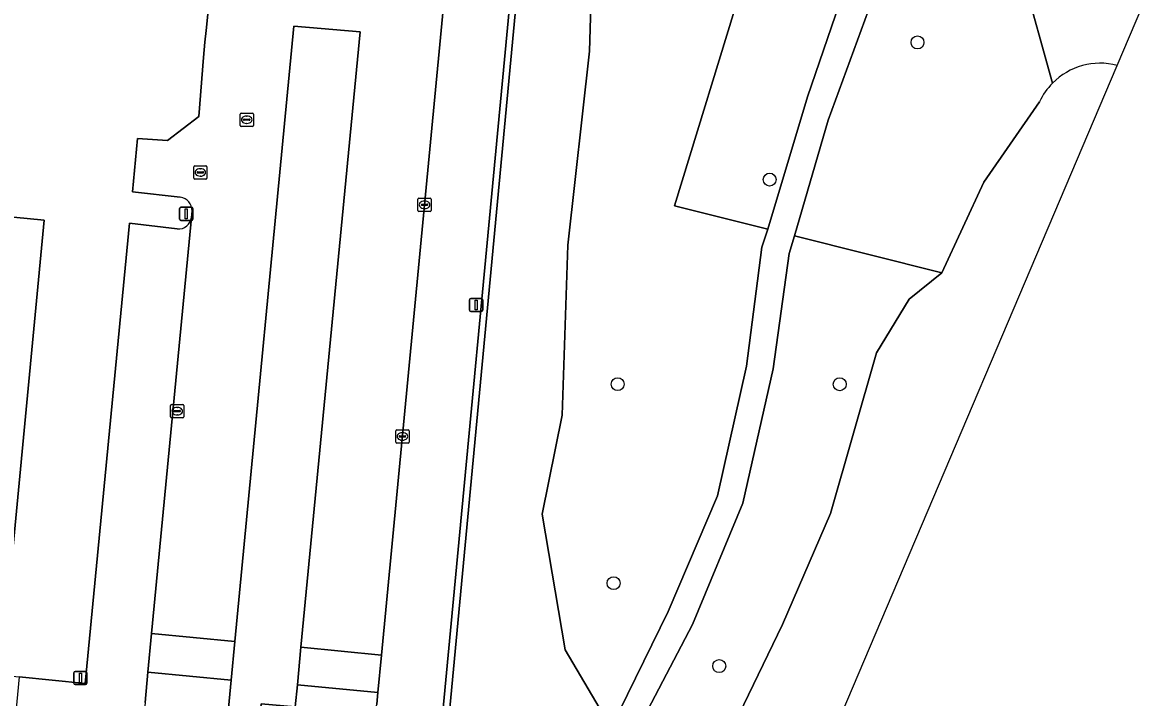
# Model space of a CAD drawing. Extents: x 161848 to 162726, y 385382 to 386521.
# Drawn here: x 162299 to 162384.1, y 386392.6 to 386443.6 of the extents above; entities that cross this region are included whole.
import ezdxf

# ---------------------------------------------------------------- set-up
doc = ezdxf.new("R2010")
doc.units = 0
for name, color, linetype in [('IMGEO_Boom', 7, 'Continuous'), ('IMGEO_Erf', 7, 'Continuous'), ('IMGEO_Groenvoorziening', 7, 'Continuous'), ('IMGEO_Hek', 7, 'Continuous'), ('IMGEO_Kolk', 7, 'Continuous'), ('IMGEO_Lichtmast', 7, 'Continuous'), ('IMGEO_Pand', 7, 'Continuous'), ('IMGEO_Parkeervlak_open', 7, 'Continuous'), ('IMGEO_Rietland', 7, 'Continuous'), ('IMGEO_Rijbaan_lokaal_open', 7, 'Continuous'), ('IMGEO_Rioolput', 7, 'Continuous'), ('IMGEO_Voetpad_halfverhard', 7, 'Continuous'), ('IMGEO_Waterloop', 7, 'Continuous')]:
    doc.layers.add(name, color=color, linetype=linetype)

msp = doc.modelspace()

# ---------------------------------------------------------------- linework, layer by layer
at = {"layer": 'IMGEO_Boom'}
for centre in [(162366.639, 386442.096), (162355.466, 386431.731), (162343.979, 386416.268), (162360.761, 386416.265), (162343.671, 386401.228), (162351.655, 386394.96)]:
    msp.add_circle(centre, 0.489, dxfattribs=at)
at = {"layer": 'IMGEO_Erf'}
for points in [[(162310.929, 386430.408), (162307.321, 386430.796), (162307.702, 386434.832), (162309.949, 386434.673), (162312.338, 386436.499), (162312.691, 386440.948), (162312.783, 386442.115), (162312.874, 386442.988), (162313.498, 386448.971), (162313.592, 386449.879), (162309.201, 386450.187), (162308.189, 386450.3), (162307.539, 386450.353), (162300.03, 386450.965), (162250.514, 386456.492)], [(162261.166, 386423.593), (162262.839, 386423.424), (162263.011, 386425.174), (162263.837, 386425.092), (162265.228, 386439.283), (162287.133, 386437.135), (162286.44, 386430.049), (162300.63, 386428.66), (162297.878, 386399.516), (162283.606, 386400.898), (162280.831, 386372.263), (162266.41, 386373.66), (162265.017, 386359.281), (162235.994, 386362.093), (162239.519, 386398.37), (162261.038, 386396.28)], [(162311.783, 386428.872), (162311.819, 386429.363)], [(162267.923, 386358.791), (162268.132, 386359.303), (162269.217, 386370.469), (162274.204, 386369.993), (162280.192, 386369.422), (162285.216, 386368.943), (162287.743, 386395.242), (162292.693, 386394.749), (162298.76, 386394.145), (162303.744, 386393.633), (162307.077, 386428.43)], [(162307.077, 386428.43), (162310.701, 386427.998)]]:
    msp.add_lwpolyline(points, dxfattribs=at)
for centre, radius, start, end in [((162310.776, 386429.376), 1.043, 359.27976, 81.56063), ((162310.768, 386429.022), 1.026, 266.24365, 351.61636)]:
    msp.add_arc(centre, radius, start, end, dxfattribs=at)
at = {"layer": 'IMGEO_Groenvoorziening'}
for points in [[(162316.242, 386338.016), (162325.605, 386357.642), (162332.565, 386370.033), (162340.178, 386384.385), (162342.56, 386388.408), (162343.484, 386390.287), (162340.02, 386396.199), (162338.27, 386406.45), (162339.797, 386413.931), (162340.22, 386426.771), (162341.856, 386441.442), (162342.123, 386450.781), (162320.503, 386453.159), (162320.167, 386448.885), (162336.508, 386447.22), (162331.162, 386390.434), (162314.648, 386347.993), (162308.605, 386348.513), (162301.758, 386340.996)], [(162343.484, 386390.287), (162347.804, 386399.077), (162351.528, 386407.841), (162353.727, 386417.638), (162354.881, 386426.611), (162355.328, 386427.987), (162348.284, 386429.752), (162353.382, 386446.451), (162353.109, 386449.572), (162342.123, 386450.781), (162341.856, 386441.442), (162340.22, 386426.771), (162339.797, 386413.931), (162338.27, 386406.45), (162340.02, 386396.199)], [(162361.943, 386448.6), (162353.109, 386449.572), (162353.382, 386446.451), (162348.284, 386429.752), (162355.328, 386427.987), (162358.319, 386437.977)]]:
    msp.add_lwpolyline(points, close=True, dxfattribs=at)
for points in [[(162309.527, 386350.371), (162309.036, 386348.986), (162296.708, 386350.154), (162296.647, 386349.542), (162308.605, 386348.513), (162314.648, 386347.993), (162331.162, 386390.434), (162336.508, 386447.22), (162320.167, 386448.885), (162320.11, 386448.215), (162331.028, 386446.98), (162335.947, 386446.426), (162330.703, 386390.726)], [(162376.844, 386439.022), (162374.601, 386447.092), (162364.332, 386448.337), (162359.889, 386436.209), (162357.333, 386427.485), (162368.489, 386424.686), (162371.662, 386431.537), (162375.856, 386437.613)], [(162381.723, 386440.364), (162384.093, 386445.942), (162374.601, 386447.092), (162376.844, 386439.022)]]:
    msp.add_lwpolyline(points, dxfattribs=at)
for centre, radius, start, end in [((162380.453, 386435.44), 5.085, 75.54302, 135.21548), ((162380.433, 386435.397), 5.131, 75.43982, 75.44255), ((162380.442, 386435.448), 5.071, 135.19325, 154.72997)]:
    msp.add_arc(centre, radius, start, end, dxfattribs=at)
at = {"layer": 'IMGEO_Hek'}
msp.add_lwpolyline([(162308.605, 386348.513), (162314.648, 386347.993), (162331.162, 386390.434), (162336.508, 386447.22), (162320.167, 386448.885)], dxfattribs=at)
at = {"layer": 'IMGEO_Kolk'}
for p, q in [((162311.943, 386431.845), (162311.943, 386432.697)), ((162312.018, 386432.771), (162312.87, 386432.771)), ((162312.944, 386432.697), (162312.944, 386431.845)), ((162312.202, 386432.265), (162312.202, 386432.277)), ((162312.64, 386432.228), (162312.242, 386432.228)), ((162312.245, 386432.314), (162312.643, 386432.314)), ((162312.454, 386431.991), (162312.429, 386431.991)), ((162312.431, 386432.551), (162312.456, 386432.551)), ((162312.686, 386432.277), (162312.686, 386432.265)), ((162312.87, 386431.771), (162312.018, 386431.771)), ((162328.888, 386429.397), (162328.888, 386430.249)), ((162328.963, 386430.323), (162329.815, 386430.323)), ((162329.889, 386430.249), (162329.889, 386429.397)), ((162329.815, 386429.323), (162328.963, 386429.323)), ((162329.147, 386429.817), (162329.147, 386429.829)), ((162329.585, 386429.78), (162329.187, 386429.78)), ((162329.19, 386429.866), (162329.588, 386429.866)), ((162329.399, 386429.543), (162329.374, 386429.543)), ((162329.376, 386430.103), (162329.401, 386430.103)), ((162329.631, 386429.829), (162329.631, 386429.817)), ((162310.195, 386413.802), (162310.195, 386414.654)), ((162310.27, 386414.728), (162311.122, 386414.728)), ((162310.454, 386414.222), (162310.454, 386414.234)), ((162310.892, 386414.185), (162310.494, 386414.185)), ((162310.497, 386414.271), (162310.895, 386414.271)), ((162310.683, 386414.508), (162310.708, 386414.508)), ((162310.938, 386414.234), (162310.938, 386414.222)), ((162311.196, 386414.654), (162311.196, 386413.802)), ((162311.122, 386413.728), (162310.27, 386413.728)), ((162310.706, 386413.948), (162310.681, 386413.948)), ((162327.214, 386411.892), (162327.214, 386412.744)), ((162327.289, 386412.818), (162328.141, 386412.818)), ((162327.473, 386412.312), (162327.473, 386412.324)), ((162327.911, 386412.275), (162327.513, 386412.275)), ((162327.516, 386412.361), (162327.914, 386412.361)), ((162327.702, 386412.598), (162327.727, 386412.598)), ((162327.957, 386412.324), (162327.957, 386412.312)), ((162328.215, 386412.744), (162328.215, 386411.892)), ((162328.141, 386411.818), (162327.289, 386411.818)), ((162327.725, 386412.038), (162327.7, 386412.038))]:
    msp.add_line(p, q, dxfattribs=at)
for points in [[(162311.943, 386431.845), (162311.943, 386432.697)], [(162312.018, 386432.771), (162312.87, 386432.771)], [(162312.944, 386432.697), (162312.944, 386431.845)], [(162312.87, 386431.771), (162312.018, 386431.771)], [(162328.888, 386429.397), (162328.888, 386430.249)], [(162328.963, 386430.323), (162329.815, 386430.323)], [(162329.889, 386430.249), (162329.889, 386429.397)], [(162329.815, 386429.323), (162328.963, 386429.323)], [(162310.195, 386413.802), (162310.195, 386414.654)], [(162310.27, 386414.728), (162311.122, 386414.728)], [(162311.196, 386414.654), (162311.196, 386413.802)], [(162311.122, 386413.728), (162310.27, 386413.728)], [(162327.214, 386411.892), (162327.214, 386412.744)], [(162327.289, 386412.818), (162328.141, 386412.818)], [(162328.215, 386412.744), (162328.215, 386411.892)], [(162328.141, 386411.818), (162327.289, 386411.818)]]:
    msp.add_lwpolyline(points, dxfattribs=at)
for centre, radius, start, end in [((162312.02, 386432.695), 0.0765, 91.55205, 178.44795), ((162312.02, 386432.695), 0.0765, 91.55205, 178.44795), ((162312.868, 386432.695), 0.0765, 1.55205, 88.44795), ((162312.868, 386432.695), 0.0765, 1.55205, 88.44795), ((162312.02, 386431.847), 0.0765, 181.55205, 268.44795), ((162312.02, 386431.847), 0.0765, 181.55205, 268.44795), ((162312.242, 386432.274), 0.0403, 85.87752, 175.75265), ((162312.239, 386432.264), 0.0366, 178.93798, 274.71019), ((162312.643, 386432.271), 0.043, 264.86636, 352.45326), ((162312.647, 386432.276), 0.0386, 1.73085, 96.63898), ((162312.868, 386431.847), 0.0765, 271.55205, 358.44795), ((162312.868, 386431.847), 0.0765, 271.55205, 358.44795), ((162328.965, 386430.247), 0.0765, 91.55205, 178.44795), ((162328.965, 386430.247), 0.0765, 91.55205, 178.44795), ((162329.813, 386430.247), 0.0765, 1.55205, 88.44795), ((162329.813, 386430.247), 0.0765, 1.55205, 88.44795), ((162328.965, 386429.399), 0.0765, 181.55205, 268.44795), ((162328.965, 386429.399), 0.0765, 181.55205, 268.44795), ((162329.187, 386429.826), 0.0403, 85.87752, 175.75265), ((162329.184, 386429.816), 0.0366, 178.93798, 274.71019), ((162329.588, 386429.823), 0.043, 264.86636, 352.45326), ((162329.592, 386429.828), 0.0386, 1.73085, 96.63898), ((162329.813, 386429.399), 0.0765, 271.55205, 358.44795), ((162329.813, 386429.399), 0.0765, 271.55205, 358.44795), ((162310.272, 386414.652), 0.0765, 91.55205, 178.44795), ((162310.272, 386414.652), 0.0765, 91.55205, 178.44795), ((162310.494, 386414.231), 0.0403, 85.87752, 175.75265), ((162310.491, 386414.221), 0.0366, 178.93798, 274.71019), ((162310.895, 386414.228), 0.043, 264.86636, 352.45326), ((162310.899, 386414.233), 0.0386, 1.73085, 96.63898), ((162311.12, 386414.652), 0.0765, 1.55205, 88.44795), ((162311.12, 386414.652), 0.0765, 1.55205, 88.44795), ((162310.272, 386413.804), 0.0765, 181.55205, 268.44795), ((162310.272, 386413.804), 0.0765, 181.55205, 268.44795), ((162311.12, 386413.804), 0.0765, 271.55205, 358.44795), ((162311.12, 386413.804), 0.0765, 271.55205, 358.44795), ((162327.291, 386412.742), 0.0765, 91.55205, 178.44795), ((162327.291, 386412.742), 0.0765, 91.55205, 178.44795), ((162327.513, 386412.321), 0.0403, 85.87752, 175.75265), ((162327.51, 386412.311), 0.0366, 178.93798, 274.71019), ((162327.914, 386412.318), 0.043, 264.86636, 352.45326), ((162327.918, 386412.323), 0.0386, 1.73085, 96.63898), ((162328.139, 386412.742), 0.0765, 1.55205, 88.44795), ((162328.139, 386412.742), 0.0765, 1.55205, 88.44795), ((162327.291, 386411.894), 0.0765, 181.55205, 268.44795), ((162327.291, 386411.894), 0.0765, 181.55205, 268.44795), ((162328.139, 386411.894), 0.0765, 271.55205, 358.44795), ((162328.139, 386411.894), 0.0765, 271.55205, 358.44795)]:
    msp.add_arc(centre, radius, start, end, dxfattribs=at)
for centre, major_axis, ratio, start_param, end_param in [((162312.43, 386432.271), (-0.387, 0.002), 0.722429, 4.712389, 7.853982), ((162312.455, 386432.271), (-0.39, 0.002), 0.717154, 1.570796, 4.712389), ((162329.375, 386429.823), (-0.387, 0.002), 0.722429, 4.712389, 7.853982), ((162329.4, 386429.823), (-0.39, 0.002), 0.717154, 1.570796, 4.712389), ((162310.682, 386414.228), (-0.387, 0.002), 0.722429, 4.712389, 7.853982), ((162310.707, 386414.228), (-0.39, 0.002), 0.717154, 1.570796, 4.712389), ((162327.701, 386412.318), (-0.387, 0.002), 0.722429, 4.712389, 7.853982), ((162327.726, 386412.318), (-0.39, 0.002), 0.717154, 1.570796, 4.712389)]:
    msp.add_ellipse(centre, major_axis=major_axis, ratio=ratio, start_param=start_param, end_param=end_param, dxfattribs=at)
at = {"layer": 'IMGEO_Lichtmast'}
for p, q in [((162310.878, 386428.744), (162310.878, 386429.544)), ((162310.878, 386429.544), (162310.878, 386428.744)), ((162310.978, 386429.644), (162311.768, 386429.644)), ((162311.768, 386429.644), (162310.978, 386429.644)), ((162311.868, 386429.544), (162311.868, 386428.744)), ((162311.868, 386428.744), (162311.868, 386429.544)), ((162311.768, 386428.644), (162310.978, 386428.644)), ((162310.978, 386428.644), (162311.768, 386428.644)), ((162332.791, 386421.853), (162332.791, 386422.653)), ((162332.791, 386422.653), (162332.791, 386421.853)), ((162332.891, 386422.753), (162333.681, 386422.753)), ((162333.681, 386422.753), (162332.891, 386422.753)), ((162333.781, 386422.653), (162333.781, 386421.853)), ((162333.781, 386421.853), (162333.781, 386422.653)), ((162333.681, 386421.753), (162332.891, 386421.753)), ((162332.891, 386421.753), (162333.681, 386421.753)), ((162302.887, 386393.66), (162302.887, 386394.46)), ((162302.887, 386394.46), (162302.887, 386393.66)), ((162302.987, 386394.56), (162303.777, 386394.56)), ((162303.777, 386394.56), (162302.987, 386394.56)), ((162303.877, 386394.46), (162303.877, 386393.66)), ((162303.877, 386393.66), (162303.877, 386394.46)), ((162303.777, 386393.56), (162302.987, 386393.56)), ((162302.987, 386393.56), (162303.777, 386393.56))]:
    msp.add_line(p, q, dxfattribs=at)
for points in [[(162311.298, 386429.519), (162311.448, 386429.519), (162311.448, 386428.769), (162311.298, 386428.769), (162311.298, 386429.519)], [(162333.211, 386422.628), (162333.361, 386422.628), (162333.361, 386421.878), (162333.211, 386421.878), (162333.211, 386422.628)], [(162303.307, 386394.435), (162303.457, 386394.435), (162303.457, 386393.685), (162303.307, 386393.685), (162303.307, 386394.435)]]:
    msp.add_lwpolyline(points, dxfattribs=at)
for centre, start, end in [((162310.978, 386429.544), 90, 180), ((162310.978, 386429.544), 90, 180), ((162311.768, 386429.544), 0, 90), ((162311.768, 386429.544), 360, 90), ((162310.978, 386428.744), 180, 270), ((162310.978, 386428.744), 180, 270), ((162311.768, 386428.744), 270, 0), ((162311.768, 386428.744), 270, 0), ((162332.891, 386422.653), 90, 180), ((162332.891, 386422.653), 90, 180), ((162333.681, 386422.653), 0, 90), ((162333.681, 386422.653), 360, 90), ((162332.891, 386421.853), 180, 270), ((162332.891, 386421.853), 180, 270), ((162333.681, 386421.853), 270, 0), ((162333.681, 386421.853), 270, 0), ((162302.987, 386394.46), 90, 180), ((162302.987, 386394.46), 90, 180), ((162303.777, 386394.46), 0, 90), ((162303.777, 386394.46), 360, 90), ((162302.987, 386393.66), 180, 270), ((162302.987, 386393.66), 180, 270), ((162303.777, 386393.66), 270, 0), ((162303.777, 386393.66), 270, 0)]:
    msp.add_arc(centre, 0.1, start, end, dxfattribs=at)
at = {"layer": 'IMGEO_Pand'}
msp.add_lwpolyline([(162260.988, 386421.76), (162262.657, 386421.593), (162261.584, 386410.475), (162262.41, 386410.394), (162261.038, 386396.28), (162239.519, 386398.37), (162235.994, 386362.093), (162265.017, 386359.281), (162266.41, 386373.66), (162280.831, 386372.263), (162283.606, 386400.898), (162297.878, 386399.516), (162300.63, 386428.66), (162286.44, 386430.049), (162287.133, 386437.135), (162265.228, 386439.283), (162263.837, 386425.092), (162263.011, 386425.174), (162262.839, 386423.424), (162261.166, 386423.593)], dxfattribs=at)
at = {"layer": 'IMGEO_Parkeervlak_open'}
for points in [[(162330.703, 386390.726), (162335.947, 386446.426), (162331.028, 386446.98), (162326.134, 386395.793), (162325.863, 386392.965), (162325.778, 386392.073), (162309.527, 386350.371)], [(162310.701, 386427.998), (162307.077, 386428.43), (162303.744, 386393.633), (162298.76, 386394.145), (162295.124, 386356.058), (162297.279, 386355.842), (162299.782, 386355.591)], [(162308.261, 386392.212), (162308.48, 386394.499), (162308.76, 386397.427), (162311.596, 386427.014), (162311.783, 386428.872)]]:
    msp.add_lwpolyline(points, dxfattribs=at)
msp.add_lwpolyline([(162319.773, 386393.556), (162320.045, 386396.383), (162324.523, 386442.906), (162319.52, 386443.319), (162315.056, 386396.821), (162314.775, 386393.894), (162313.686, 386382.553), (162316.081, 386382.359), (162317.046, 386392.111), (162319.611, 386391.873)], close=True, dxfattribs=at)
msp.add_arc((162310.768, 386429.022), 1.026, 266.24365, 351.61636, dxfattribs=at)
at = {"layer": 'IMGEO_Rietland'}
msp.add_lwpolyline([(162356.436, 386398.106), (162360.068, 386406.505), (162363.546, 386418.636), (162366.011, 386422.702), (162368.489, 386424.686), (162357.333, 386427.485), (162356.942, 386426.15), (162355.727, 386417.426), (162353.449, 386407.279), (162349.647, 386398.105), (162328.224, 386357.179), (162317.713, 386335.163), (162325.189, 386334.365), (162326.75, 386337.569), (162332.848, 386346.254), (162334.573, 386351.141), (162335.271, 386354.879), (162337.201, 386358.041), (162339.501, 386361.696), (162341.349, 386365.146), (162342.663, 386367.445), (162342.663, 386369.458), (162343.238, 386370.772), (162345.066, 386374.612)], close=True, dxfattribs=at)
at = {"layer": 'IMGEO_Rijbaan_lokaal_open'}
for points in [[(162319.52, 386443.319), (162324.523, 386442.906), (162320.045, 386396.383), (162326.134, 386395.793), (162331.028, 386446.98), (162320.11, 386448.215), (162320.167, 386448.885), (162320.503, 386453.159), (162314.383, 386453.833), (162314.009, 386453.874), (162313.592, 386449.879), (162313.498, 386448.971), (162312.874, 386442.988), (162312.783, 386442.115), (162312.691, 386440.948), (162312.338, 386436.499), (162309.949, 386434.673), (162307.702, 386434.832), (162307.321, 386430.796), (162310.929, 386430.408)], [(162311.819, 386429.363), (162311.783, 386428.872), (162311.596, 386427.014), (162308.76, 386397.427), (162315.056, 386396.821), (162319.52, 386443.319)], [(162325.778, 386392.073), (162325.863, 386392.965), (162319.773, 386393.556), (162319.611, 386391.873), (162317.046, 386392.111), (162316.081, 386382.359), (162313.686, 386382.553), (162314.775, 386393.894), (162308.48, 386394.499), (162308.261, 386392.212), (162306.28, 386370.703), (162305.258, 386360.087)]]:
    msp.add_lwpolyline(points, dxfattribs=at)
for points in [[(162315.056, 386396.821), (162308.76, 386397.427), (162308.48, 386394.499), (162314.775, 386393.894)], [(162319.773, 386393.556), (162325.863, 386392.965), (162326.134, 386395.793), (162320.045, 386396.383)]]:
    msp.add_lwpolyline(points, close=True, dxfattribs=at)
msp.add_arc((162310.776, 386429.376), 1.043, 359.27976, 81.56063, dxfattribs=at)
at = {"layer": 'IMGEO_Rioolput'}
for p, q in [((162315.448, 386435.828), (162315.448, 386436.68)), ((162315.523, 386436.754), (162316.375, 386436.754)), ((162315.707, 386436.248), (162315.707, 386436.26)), ((162316.145, 386436.211), (162315.747, 386436.211)), ((162315.75, 386436.297), (162316.148, 386436.297)), ((162315.936, 386436.534), (162315.961, 386436.534)), ((162316.191, 386436.26), (162316.191, 386436.248)), ((162316.449, 386436.68), (162316.449, 386435.828)), ((162316.375, 386435.754), (162315.523, 386435.754)), ((162315.959, 386435.974), (162315.934, 386435.974))]:
    msp.add_line(p, q, dxfattribs=at)
for points in [[(162315.448, 386435.828), (162315.448, 386436.68)], [(162315.523, 386436.754), (162316.375, 386436.754)], [(162316.449, 386436.68), (162316.449, 386435.828)], [(162316.375, 386435.754), (162315.523, 386435.754)]]:
    msp.add_lwpolyline(points, dxfattribs=at)
for centre, radius, start, end in [((162315.525, 386436.678), 0.0765, 91.55205, 178.44795), ((162315.525, 386436.678), 0.0765, 91.55205, 178.44795), ((162315.747, 386436.257), 0.0403, 85.87752, 175.75265), ((162315.744, 386436.247), 0.0366, 178.93798, 274.71019), ((162316.148, 386436.254), 0.043, 264.86636, 352.45326), ((162316.152, 386436.259), 0.0386, 1.73085, 96.63898), ((162316.373, 386436.678), 0.0765, 1.55205, 88.44795), ((162316.373, 386436.678), 0.0765, 1.55205, 88.44795), ((162315.525, 386435.83), 0.0765, 181.55205, 268.44795), ((162315.525, 386435.83), 0.0765, 181.55205, 268.44795), ((162316.373, 386435.83), 0.0765, 271.55205, 358.44795), ((162316.373, 386435.83), 0.0765, 271.55205, 358.44795)]:
    msp.add_arc(centre, radius, start, end, dxfattribs=at)
for centre, major_axis, ratio, start_param, end_param in [((162315.935, 386436.254), (-0.387, 0.002), 0.722429, 4.712389, 7.853982), ((162315.96, 386436.254), (-0.39, 0.002), 0.717154, 1.570796, 4.712389)]:
    msp.add_ellipse(centre, major_axis=major_axis, ratio=ratio, start_param=start_param, end_param=end_param, dxfattribs=at)
at = {"layer": 'IMGEO_Voetpad_halfverhard'}
msp.add_lwpolyline([(162292.79, 386338.592), (162317.713, 386335.163), (162328.224, 386357.179), (162349.647, 386398.105), (162353.449, 386407.279), (162355.727, 386417.426), (162356.942, 386426.15), (162357.333, 386427.485), (162359.889, 386436.209), (162364.332, 386448.337), (162361.943, 386448.6), (162358.319, 386437.977), (162355.328, 386427.987), (162354.881, 386426.611), (162353.727, 386417.638), (162351.528, 386407.841), (162347.804, 386399.077), (162343.484, 386390.287), (162342.56, 386388.408), (162340.178, 386384.385), (162332.565, 386370.033), (162325.605, 386357.642), (162316.242, 386338.016), (162295.819, 386340.795)], dxfattribs=at)
at = {"layer": 'IMGEO_Waterloop'}
for points in [[(162264.533, 386160.964), (162277.357, 386194.743), (162335.654, 386331.943), (162381.723, 386440.364)], [(162375.856, 386437.613), (162371.662, 386431.537), (162368.489, 386424.686), (162366.011, 386422.702), (162363.546, 386418.636), (162360.068, 386406.505), (162356.436, 386398.106), (162345.066, 386374.612), (162343.238, 386370.772), (162342.663, 386369.458), (162342.663, 386367.445), (162341.349, 386365.146), (162339.501, 386361.696), (162337.201, 386358.041), (162335.271, 386354.879)]]:
    msp.add_lwpolyline(points, dxfattribs=at)
for centre, radius, start, end in [((162380.453, 386435.44), 5.085, 75.54302, 135.21548), ((162380.433, 386435.397), 5.131, 75.43982, 75.44255), ((162380.442, 386435.448), 5.071, 135.19325, 154.72997)]:
    msp.add_arc(centre, radius, start, end, dxfattribs=at)

doc.saveas('drawing.dxf')
